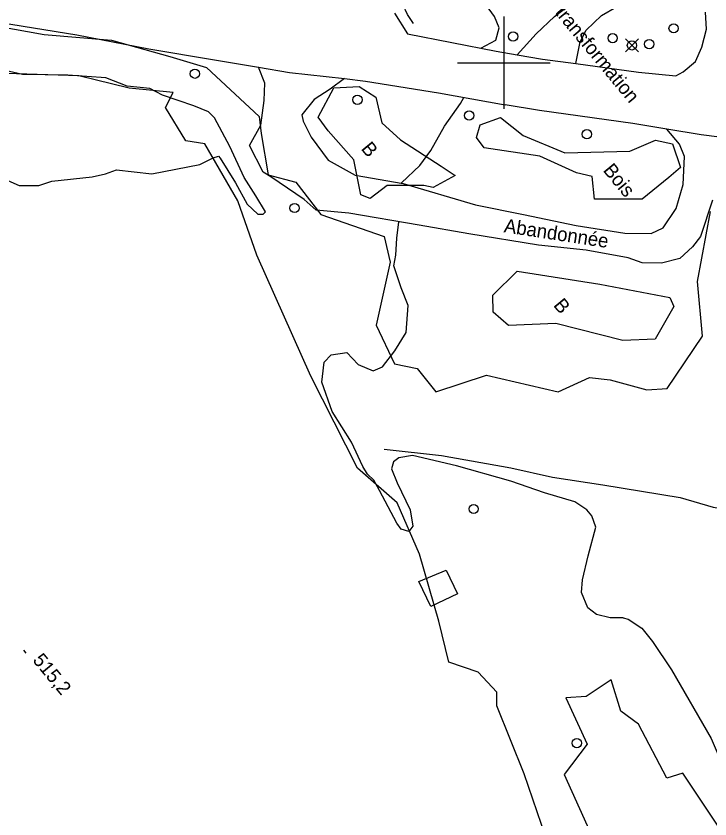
# Model space of a CAD drawing. Extents: x 347312 to 350503, y 6073086 to 6076432.
# Drawn here: x 347994.5 to 348144.5, y 6074836.4 to 6075010.1 of the extents above; entities that cross this region are included whole.
import ezdxf

# ---------------------------------------------------------------- set-up
doc = ezdxf.new("R2010")
doc.units = 0
for name, color, linetype in [('Level 19', 7, 'Continuous'), ('Level 2', 7, 'Continuous'), ('Level 21', 7, 'Continuous'), ('Level 22', 7, 'Continuous'), ('Level 3', 7, 'Continuous'), ('Level 31', 7, 'Continuous'), ('Level 36', 7, 'Continuous'), ('Level 4', 7, 'Continuous'), ('Level 44', 7, 'Continuous'), ('Level 55', 7, 'Continuous'), ('Level 61', 7, 'Continuous')]:
    doc.layers.add(name, color=color, linetype=linetype)

msp = doc.modelspace()

# ---------------------------------------------------------------- linework, layer by layer
at = {"layer": 'Level 19'}
for points in [[(348102.89, 6075001.73), (348106.99, 6075006.27), (348110.93, 6075010), (348116.04, 6075013.96), (348120.39, 6075016.68), (348123.57, 6075019.71), (348127.24, 6075021.35), (348132.54, 6075025.09), (348135.88, 6075025.77), (348139.33, 6075026.94)], [(348115.57, 6074999.81), (348116.49, 6075004.55), (348117.78, 6075007.06), (348121.1, 6075010.2), (348127.59, 6075014.03), (348132.08, 6075016.13), (348136.13, 6075017.4), (348139.39, 6075017.56), (348142.01, 6075017.35)]]:
    msp.add_lwpolyline(points, dxfattribs=at)
at = {"layer": 'Level 2'}
for points in [[(348095.03, 6075003.16), (348098.27, 6075004.88), (348098.96, 6075007.56), (348097.96, 6075010.02), (348095.99, 6075012.65), (348093.42, 6075018.16), (348092.08, 6075024.62), (348092.27, 6075027.1), (348095.08, 6075029.67), (348096.32, 6075032.05), (348096.24, 6075033.86), (348094.64, 6075041), (348095.41, 6075042.77)], [(348043.81, 6074975.2), (348040.73, 6074981.86), (348037.41, 6074988.09), (348036.14, 6074989.35), (348032.99, 6074990.7), (348026.15, 6074992.95), (348023.43, 6074994.42), (348018.56, 6074994.94), (348013.9, 6074996.76), (348005.73, 6074997.29), (347995.89, 6074997.48), (347988.03, 6074999.25)], [(348077.86, 6074973.91), (348077.86, 6074974), (348081.8, 6074977.73), (348084.19, 6074980.99), (348087.16, 6074986.25), (348090.64, 6074991.17), (348091.33, 6074992.5), (348091.34, 6074992.52)], [(347990.22, 6074975.58), (347995.17, 6074973.42), (347999.43, 6074973.44), (348002.26, 6074974.37), (348011.01, 6074975.3), (348013.85, 6074975.95), (348016.26, 6074976.83), (348023.88, 6074975.98), (348034.28, 6074977.99), (348037.12, 6074979.45), (348038.29, 6074979.75), (348038.62, 6074979.35), (348041.94, 6074974.02), (348044.51, 6074969.41), (348046.77, 6074967.25), (348047.95, 6074967.26), (348048.45, 6074967.75), (348046.35, 6074971.17), (348043.81, 6074975.2)], [(348125.81, 6074879.9), (348123, 6074879.92), (348120.02, 6074880.61), (348118.11, 6074882.08), (348116.8, 6074885.37), (348117.02, 6074888.1), (348118.24, 6074893.27), (348119.91, 6074899.49), (348119.03, 6074901.95), (348117.91, 6074903.28), (348115.37, 6074905.01), (348108.81, 6074906.95), (348101.5, 6074909.46), (348089.77, 6074912.78), (348080.27, 6074915.04), (348077.26, 6074914.5), (348076.11, 6074913.66), (348075.69, 6074912.11), (348076.89, 6074909.11), (348079.73, 6074903.23), (348080.31, 6074899.71), (348079.45, 6074898.58), (348077.79, 6074899.05), (348076.82, 6074900.37), (348073.13, 6074907.41), (348071.87, 6074909.69), (348070.53, 6074910.96), (348069.51, 6074912.64), (348067.05, 6074917.91), (348062.9, 6074924.56), (348060.6, 6074930.9), (348060.8, 6074932.11), (348061.12, 6074935.22), (348062.66, 6074936.8), (348066.06, 6074937.31), (348068.52, 6074934.72), (348071.75, 6074933.36), (348073.75, 6074934.21), (348076.4, 6074937.69), (348078.89, 6074941.64), (348079.29, 6074947.45), (348077.76, 6074951.27), (348076.19, 6074956.03), (348076.6, 6074958.33), (348076.86, 6074962.06), (348077.31, 6074965.57)], [(348125.81, 6074879.9), (348126.87, 6074879.59), (348129.82, 6074877.68), (348132.12, 6074874.8), (348136.24, 6074868.67), (348144.84, 6074853.76), (348148.78, 6074844.53), (348154.39, 6074830.96)]]:
    msp.add_lwpolyline(points, dxfattribs=at)
at = {"layer": 'Level 21'}
for points in [[(348076.35, 6075010.69), (348079.18, 6075006.28), (348079.18, 6075006.28), (348098.33, 6075002.52), (348102.89, 6075001.73), (348108.38, 6075000.78), (348115.57, 6074999.81), (348129.12, 6074997.97), (348137.16, 6074997.16)], [(348137.16, 6074997.16), (348138.75, 6074998.04), (348141.46, 6075000.3), (348142.8, 6075003.37), (348143.77, 6075007.25), (348143.61, 6075010.95)], [(347991.16, 6075008.67), (348007.63, 6075006), (348023.25, 6075003), (348037.46, 6075000.61), (348046.96, 6074999.03), (348053.64, 6074997.92), (348065.51, 6074996.56), (348070.07, 6074996.03), (348085.84, 6074993.51), (348100.24, 6074990.92)], [(348145.1, 6074970.24), (348142.47, 6074962.41), (348140.74, 6074960.15), (348138.02, 6074957.65), (348134.07, 6074956.62), (348129.86, 6074956.71), (348126.89, 6074957.8), (348117.79, 6074959.44), (348107.49, 6074960.53), (348092.45, 6074962.99), (348081.69, 6074964.82), (348066.46, 6074967.43), (348059.44, 6074968.1), (348056.83, 6074970.42), (348049.59, 6074975.33), (348047.92, 6074976.34), (348044.97, 6074982.12), (348047.46, 6074986.52), (348048.14, 6074991.81), (348048.28, 6074995.6), (348046.96, 6074999.03)], [(348065.51, 6074996.56), (348062.4, 6074994.29), (348058.96, 6074992.02), (348056.29, 6074988.75), (348056.57, 6074987.33), (348058.34, 6074983.86), (348061.99, 6074978.95), (348067.82, 6074975.65), (348078.25, 6074973.84), (348093.87, 6074969.24), (348104.2, 6074967.13), (348115.61, 6074964.79), (348126.15, 6074963.14), (348131.87, 6074963.03), (348134.4, 6074964.24), (348137.24, 6074968.48), (348138.78, 6074973.66), (348139.05, 6074979.74), (348137.97, 6074982.38), (348135.2, 6074985.62)], [(348156.76, 6074982.56), (348142.64, 6074984.39), (348135.2, 6074985.62), (348127.91, 6074986.83), (348107.73, 6074989.67), (348100.24, 6074990.92)]]:
    msp.add_lwpolyline(points, dxfattribs=at)
at = {"layer": 'Level 22'}
msp.add_lwpolyline([(348080.42, 6075008.51), (348079.12, 6075010.42), (348076.37, 6075016.6), (348073.14, 6075023.35), (348069.4, 6075031.6), (348064.29, 6075042.32), (348058.65, 6075054.03), (348056.69, 6075058.62), (348055.12, 6075061.58), (348050.64, 6075071.19), (348046.5, 6075080.55), (348042.7, 6075088.62)], dxfattribs=at)
at = {"layer": 'Level 3'}
msp.add_line((347996.16, 6074872.9), (347996.67, 6074872.28), dxfattribs=at)
at = {"layer": 'Level 31'}
msp.add_lwpolyline([(348087.5, 6074890.23), (348089.97, 6074885.11), (348084.21, 6074882.33), (348081.58, 6074887.78), (348087.5, 6074890.23)], dxfattribs=at)
at = {"layer": 'Level 36'}
for p, q in [((348126.27, 6075002.34), (348129.09, 6075005.16)), ((348126.27, 6075005.16), (348129.09, 6075002.34))]:
    msp.add_line(p, q, dxfattribs=at)
for centre in [(348136.69, 6075007.44), (348101.99, 6075005.68), (348123.51, 6075005.31), (348127.68, 6075003.75), (348131.42, 6075004.03), (348033.19, 6074997.62), (348068.33, 6074991.99), (348092.49, 6074988.58), (348117.94, 6074984.53), (348054.74, 6074968.56), (348093.47, 6074903.44), (348115.77, 6074852.78)]:
    msp.add_circle(centre, 1, dxfattribs=at)
at = {"layer": 'Level 4'}
msp.add_lwpolyline([(348074.09, 6074916.37), (348086.49, 6074915.01), (348101.47, 6074912.34), (348110.54, 6074910.3), (348121.37, 6074908.66), (348138.09, 6074905.92), (348145.27, 6074903.8), (348151.33, 6074902.84), (348156.78, 6074901.36), (348160.52, 6074898.32), (348165.31, 6074894.42)], dxfattribs=at)
at = {"layer": 'Level 44'}
for points in [[(347984.07, 6075009.07), (348000.63, 6075006.11), (348015.14, 6075004.88), (348027.8, 6075001.37), (348035.67, 6074998.95), (348047.05, 6074988.36), (348047.54, 6074984.72), (348049.01, 6074975.76), (348055, 6074974.16), (348060.41, 6074967.13), (348074.13, 6074962.37), (348075.42, 6074956.86), (348072.39, 6074943.23), (348076.37, 6074934.86), (348081.26, 6074933.85), (348085.31, 6074928.82), (348096.27, 6074932.41), (348111.74, 6074928.8), (348118.48, 6074931.87), (348122.94, 6074931.39), (348130.93, 6074929.19), (348135.3, 6074929.54), (348142.96, 6074940.87), (348141.83, 6074952.68), (348144.68, 6074967.81)], [(348076.9, 6074904.74), (348068.35, 6074912.29), (348058.22, 6074932.17), (348046.55, 6074958.39), (348042.46, 6074970.13), (348035.33, 6074982.46), (348031.21, 6074983.08), (348026.8, 6074990.34), (348028.48, 6074993.54), (348019.01, 6074994.48), (348008.06, 6074997.18), (347990.05, 6074997.74)], [(348082.69, 6074973.44), (348074.75, 6074973.42), (348071.07, 6074970.64), (348069.09, 6074971.39), (348067.57, 6074978.97), (348062.01, 6074985.28), (348059.83, 6074988.25), (348063.26, 6074994.56), (348068.69, 6074994.89), (348072.32, 6074992.52), (348073.62, 6074987.01), (348077.62, 6074983.3), (348086.42, 6074977.59), (348089.43, 6074975.6), (348084.7, 6074973.01), (348082.69, 6074973.44)], [(348135.66, 6074975.13), (348129.92, 6074970.5), (348119.6, 6074970.45), (348119.07, 6074975.4), (348115.7, 6074976.2), (348107.76, 6074979.78), (348095.74, 6074981.6), (348094.06, 6074983.79), (348094.88, 6074986.58), (348099.28, 6074988.15), (348104.16, 6074984.27), (348113.15, 6074980.52), (348127.26, 6074980.88), (348132.79, 6074983.24), (348136.48, 6074982.42), (348138.15, 6074977.36), (348135.66, 6074975.13)], [(348125.74, 6074939.9), (348111.26, 6074943.58), (348101, 6074943.12), (348097.66, 6074946.04), (348097.59, 6074949.72), (348102.89, 6074954.89), (348120.72, 6074952.05), (348135.85, 6074949.21), (348136.73, 6074947.25), (348132.73, 6074940.16), (348125.74, 6074939.9)], [(348109.97, 6074829.66), (348104.35, 6074846.11), (348098.5, 6074860.86), (348098.44, 6074863.81), (348094.41, 6074868.1), (348088.07, 6074870.3), (348085.93, 6074879.16), (348081.78, 6074893.67), (348076.9, 6074904.74)], [(348146.49, 6074834.61), (348138.71, 6074846.26), (348135.26, 6074845.19), (348129.13, 6074856.86), (348125.3, 6074859.66), (348123.22, 6074866.46), (348117.82, 6074862.86), (348113.38, 6074862.61), (348118.02, 6074852.55), (348113.01, 6074845.97), (348119.69, 6074831.31)]]:
    msp.add_lwpolyline(points, dxfattribs=at)
at = {"layer": 'Level 61'}
for p, q in [((348100, 6075010), (348100, 6074990)), ((348090, 6075000), (348110, 6075000))]:
    msp.add_line(p, q, dxfattribs=at)

# ---------------------------------------------------------------- texts
at = {"layer": 'Level 21'}
msp.add_text('Abandonnée', height=3, rotation=351.3396, dxfattribs=at).set_placement((348099.88, 6074963.33))
at = {"layer": 'Level 3'}
msp.add_text('515,2', height=3, rotation=309.5679, dxfattribs=at).set_placement((347997.97, 6074870.66))
at = {"layer": 'Level 44'}
for s, p in [('B', (348068.98, 6074981.35)), ('Bois', (348121.3, 6074976.67)), ('B', (348110.56, 6074947.48))]:
    msp.add_text(s, height=3, rotation=309.568, dxfattribs=at).set_placement(p)
at = {"layer": 'Level 55'}
msp.add_text('Poste de transformation', height=3, rotation=309.568, dxfattribs=at).set_placement((348100.09, 6075023.87))

doc.saveas('drawing.dxf')
